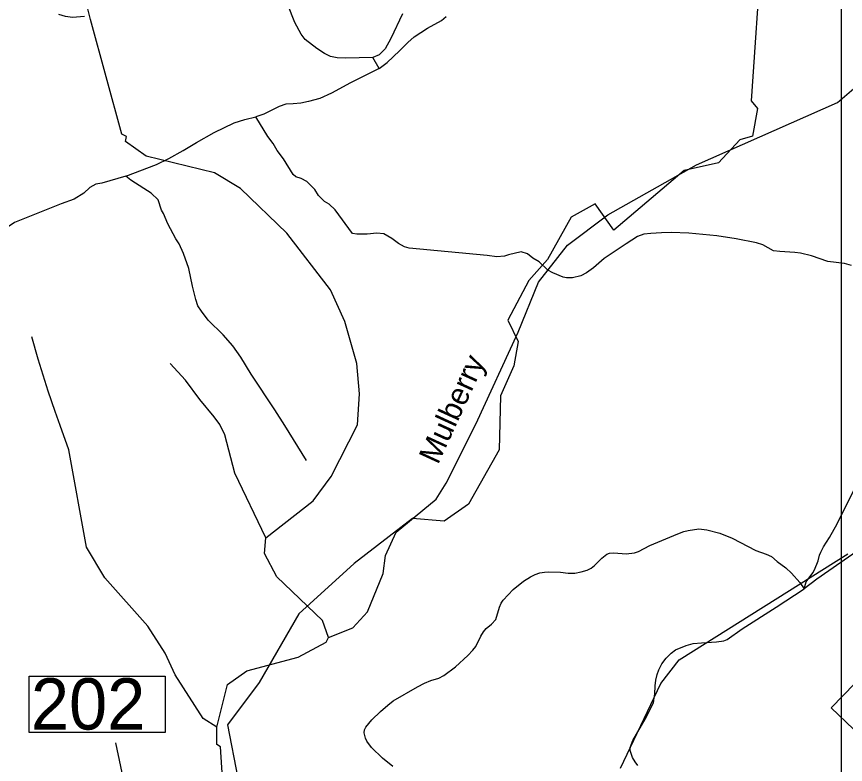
# Model space of a CAD drawing. Extents: x 2104537 to 2336408, y 34176 to 229611.
# Drawn here: x 2181869 to 2187530, y 89302 to 94408 of the extents above; entities that cross this region are included whole.
import ezdxf

# ---------------------------------------------------------------- set-up
doc = ezdxf.new("R2010")
doc.units = 0
for name, color, linetype in [('Exist Boundary Political City Limit New', 7, 'Continuous'), ('Exist Hydrographic Creek Single Shore', 7, 'Continuous'), ('Exist Hydrographic Misc Water Feature', 7, 'Continuous'), ('Exist Road Non-System Type 51', 7, 'Continuous'), ('Exist Road Secondary Structure Standard Bridge Number Label', 7, 'Continuous'), ('Map Preparation Boundary City Limit Buffer Line', 7, 'Continuous'), ('Map Preparation Inset Cut Line', 7, 'Continuous'), ('Old_Level_32', 7, 'Continuous')]:
    doc.layers.add(name, color=color, linetype=linetype)

msp = doc.modelspace()

# ---------------------------------------------------------------- linework, layer by layer
at = {"layer": 'Exist Boundary Political City Limit New'}
for points in [[(2186957.5, 94862.4), (2186885.2, 93833.2), (2186930.2, 93779.1), (2186894, 93591.5), (2186808, 93565.4), (2186662, 93409.1), (2186427.8, 93357), (2185948.5, 92950.4), (2185819.5, 93129.1), (2185657, 93038.9), (2185494.2, 92750), (2185368, 92605.6), (2185223.2, 92334.7), (2185295.5, 92190.3), (2185266, 92022.7), (2185175, 91819.5), (2185164.5, 91449.4), (2184956.2, 91079.4), (2184789.8, 90962.6), (2184573, 90980.6), (2184175.8, 90673.7), (2183796.2, 90330.7), (2183525.5, 89861.3), (2183308.8, 89572.4), (2183380.5, 89208.4)], [(2185992.8, 89276.1), (2186268.8, 89854.6), (2186393.8, 90016.2), (2187545, 90740.6)], [(2187912.2, 90183), (2187433, 89687.8), (2187740.2, 89396)]]:
    msp.add_lwpolyline(points, dxfattribs=at)
at = {"layer": 'Exist Hydrographic Creek Single Shore'}
for points in [[(2185006.5, 91625.8), (2185294.4, 92253.5), (2185433.4, 92595.3), (2185632.5, 92847.3), (2185906.5, 93055.3), (2186512.4, 93394.6), (2187476.6, 93822.2), (2187634.4, 93956.9), (2187741.5, 94158.3), (2188048.4, 94401.6), (2188106.5, 94384.1)], [(2183999.5, 90169), (2184165.4, 90234.7), (2184265.4, 90344.2), (2184372.5, 90604.7), (2184388.5, 90729.1), (2184462.5, 90888.4), (2184735.4, 91112.7), (2184802.5, 91223), (2185006.5, 91625.8)], [(2183236.5, 89557.1), (2183309.5, 89847.7), (2183442.4, 89940.2), (2183792.4, 90035.2), (2183983.5, 90136.5), (2183999.5, 90169)], [(2181592.4, 85605.9), (2181641.4, 85821.5), (2181878.4, 86525.6), (2182051.5, 86925.8), (2182148.5, 87458.7), (2182206.5, 87601.9), (2182334.4, 87653), (2182669.6, 87827.7), (2182708.9, 87859.2), (2182894.5, 88136.5), (2183101.4, 88372), (2183166.4, 88738.2), (2183280.4, 89139.6), (2183262.5, 89422.1), (2183237.5, 89439), (2183236.5, 89557.1)]]:
    msp.add_lwpolyline(points, dxfattribs=at)
at = {"layer": 'Exist Hydrographic Misc Water Feature'}
for points in [[(2184198.4, 91621.2), (2184210.5, 91831.2), (2184192.4, 92038.2), (2184111.2, 92326.3), (2184012.2, 92542.3), (2183715.1, 92929.4), (2183397.5, 93235), (2183221.3, 93340.2), (2182754.4, 93454.1), (2182612.3, 93555.3), (2182620.3, 93588), (2182587.5, 93605), (2182374.4, 94386.7), (2182314.4, 94627.4), (2182255.3, 94710.5)], [(2182167.3, 91617), (2182133.7, 91712), (2182084.9, 91851.3), (2182016.6, 92068.2), (2181973.6, 92221.6)], [(2183258.4, 91623.4), (2183219.7, 91675.5), (2183121.2, 91793.7), (2183022.6, 91926), (2182918.5, 92040.1)], [(2183236.5, 89557.1), (2183144.4, 89614.6), (2182951.5, 89913.6), (2182883.4, 90062.6), (2182766.5, 90245.3), (2182472.5, 90575.8), (2182346.4, 90784.9), (2182226.4, 91450), (2182167.3, 91617)], [(2183571.3, 90849.8), (2183360.3, 91290.2), (2183292.3, 91552.1), (2183258.4, 91623.4)], [(2183571.3, 90849.8), (2183894.5, 91102.7), (2184018.4, 91267.7), (2184198.4, 91621.2)], [(2183999.5, 90169), (2183957.5, 90284.6), (2183647.4, 90582.6), (2183563.3, 90741.7), (2183571.3, 90849.8)]]:
    msp.add_lwpolyline(points, dxfattribs=at)
at = {"layer": 'Exist Road Non-System Type 51'}
msp.add_line((2184346.2, 94052.5), (2184301.7, 94128.2), dxfattribs=at)
for points in [[(2184301.7, 94128.2), (2184115.8, 94123.2), (2184057.6, 94126.7), (2184013.6, 94134.6), (2183971.8, 94154.8), (2183919.2, 94190.2), (2183841, 94251.5), (2183812.7, 94287.3), (2183770.3, 94367.1), (2183721.6, 94488.8)], [(2182332.1, 94408.4), (2182251.8, 94401.9), (2182203.9, 94407.5), (2182158, 94421.3)], [(2184503.9, 94427.5), (2184424.8, 94259), (2184385.4, 94186.8), (2184345.6, 94146.5), (2184301.7, 94128.2)], [(2184346.2, 94052.5), (2184399.8, 94094.9), (2184485.4, 94173.4), (2184541.1, 94229.7), (2184584.9, 94269.9), (2184676.4, 94328.5), (2184770.2, 94381.1), (2184804, 94409.2)], [(2184346.2, 94052.5), (2184148.7, 93955.3), (2184019.1, 93884.7), (2183941.4, 93848.2), (2183863.6, 93827.7), (2183809.6, 93817.3), (2183757.7, 93810.9), (2183707.6, 93808.7), (2183661.7, 93794.4), (2183557.9, 93741.4), (2183504.1, 93723.4)], [(2182614.6, 93318.1), (2182824.2, 93397.4), (2182908, 93438), (2183007.6, 93492.5), (2183097.3, 93549.1), (2183218.8, 93615.8), (2183354.3, 93682.5), (2183428.2, 93705.1), (2183504.1, 93723.4)], [(2187570.1, 92708), (2187523.9, 92721.7), (2187410, 92735.1), (2187297.7, 92774.5), (2187223.6, 92791.9), (2187183.6, 92797.7), (2187081.4, 92803.1), (2187037.6, 92808.9), (2186965.3, 92848.3), (2186923.2, 92862.1), (2186782.9, 92891.3), (2186650.9, 92910.4), (2186460.8, 92929.3), (2186338.7, 92932.7), (2186272.7, 92932.2), (2186200.8, 92927.7), (2186152.9, 92921.5), (2186108.9, 92905.3), (2186031.2, 92856.8), (2185881.8, 92755.9), (2185810.2, 92693.5), (2185760.5, 92659.1), (2185722.5, 92637), (2185666.6, 92624.7), (2185624.6, 92624.3), (2185602.7, 92628.1), (2185530.5, 92657.7), (2185498.4, 92675.6), (2185437.9, 92733.1), (2185393.8, 92759), (2185357.6, 92788.7), (2185315.6, 92800.5), (2185229.7, 92782), (2185201.9, 92771.7), (2185149.8, 92767.5), (2185083.7, 92777), (2184551.4, 92825.9), (2184519.4, 92835.8), (2184477.3, 92859.4), (2184433.1, 92893.2), (2184376.9, 92924.9), (2184328.8, 92928.5), (2184262.9, 92922.1), (2184192.9, 92921.7), (2184163, 92927.5), (2184043.9, 93088.8), (2184003.8, 93126.6), (2183971.6, 93144.4), (2183931.4, 93186.2), (2183905.2, 93227.9), (2183850.8, 93281.7), (2183812.6, 93301.5), (2183776.6, 93313.2), (2183758.5, 93329.1), (2183691.8, 93436.6), (2183649.5, 93492.4), (2183621.2, 93540.2), (2183585, 93590.1), (2183504.1, 93723.4)], [(2182614.6, 93318.1), (2182450.9, 93271.3), (2182410.9, 93263), (2182369.1, 93240.7), (2182329.3, 93202.4), (2182261.5, 93162.1), (2182173.7, 93129.6), (2181854.6, 93001.6), (2181812.8, 92973.4), (2181785, 92949.2), (2181762.9, 92935), (2181687.2, 92898.7), (2181445.7, 92815.2), (2181405.8, 92788.9), (2181377.9, 92764.9), (2181272.7, 92640.1), (2181229.2, 92570.8), (2181203.3, 92547.9), (2181143.5, 92525.4), (2181103.4, 92523.2)], [(2183848.3, 91376.6), (2183700.9, 91615.4), (2183634.1, 91722.5), (2183470.7, 91967.5), (2183399.9, 92083.1), (2183345.6, 92160.7), (2183281, 92234.4), (2183176.6, 92335.6), (2183132.2, 92395.5), (2183107.9, 92433.3), (2183093.7, 92475.2), (2183071.1, 92567), (2183046.4, 92688.9), (2183009.8, 92790.6), (2182979.5, 92856.4), (2182957.1, 92890.3), (2182902.5, 92991.9), (2182872.1, 93063.7), (2182860.1, 93085.7), (2182835.7, 93155.6), (2182787.3, 93201.1), (2182739.2, 93234.9), (2182648.9, 93290.4), (2182614.6, 93318.1)], [(2187247.7, 90501.8), (2187261.7, 90548.1), (2187307.6, 90610.2), (2187319.4, 90630.3), (2187343, 90692.5), (2187352.9, 90730.4), (2187362.5, 90751.9), (2187380.9, 90786.6), (2187420.8, 90850.5), (2187472.2, 90944.6), (2187585.4, 91169.5), (2187708.4, 91405.9), (2187823.8, 91584.1), (2187867.9, 91641.4), (2187953.8, 91756.5), (2188086.4, 91981.2), (2188149.8, 92085.5), (2188246.8, 92236.3), (2188314.2, 92350.6)], [(2188176, 91140.5), (2188162.5, 91134.4), (2188085.9, 91089.2), (2188012, 91038.8), (2187333.6, 90566.4), (2187247.7, 90501.8)], [(2184438.2, 89288.1), (2184367.8, 89345.9), (2184292.7, 89418.2), (2184261.4, 89461.4), (2184251.3, 89481.3), (2184243.1, 89517.6), (2184245.5, 89537.2), (2184255.1, 89557.3), (2184296.4, 89606.4), (2184354.6, 89663.7), (2184404.3, 89707.4), (2184441.6, 89735.5), (2184608.2, 89832.7), (2184655.9, 89856.7), (2184697.9, 89874.9), (2184753.7, 89891.2), (2184787.8, 89909.3), (2184867.4, 89969.4), (2184951.5, 90045.9), (2184985.4, 90081.9), (2185005.2, 90106.2), (2185039.1, 90178.3), (2185058.6, 90206.5), (2185076.8, 90230.4), (2185112.5, 90258.6), (2185142.6, 90290.5), (2185166.3, 90376.7), (2185177.9, 90402.7), (2185191.8, 90422.8), (2185259.8, 90495.3), (2185331.4, 90553.3), (2185379.2, 90583.5), (2185411.4, 90599.6), (2185443.4, 90609.8), (2185475.3, 90615.8), (2185505.2, 90618.1), (2185583.3, 90614.3), (2185636.9, 90607.7), (2185680.6, 90608.9), (2185725.4, 90616.8), (2185765.3, 90628.9), (2185793.4, 90641.1), (2185815.1, 90659.1), (2185865.9, 90710.6), (2185900.9, 90737.5), (2185918.7, 90743.4), (2185949, 90745.7), (2186032.9, 90739.8), (2186088.7, 90746), (2186116.8, 90756.3), (2186194.7, 90796.4), (2186384.6, 90877.1), (2186426.2, 90891.7), (2186456.2, 90899.3), (2186528.3, 90909.7), (2186584.2, 90903.7), (2186672.4, 90880), (2186756.4, 90846.3), (2186916.8, 90762.8), (2186988.8, 90737.1), (2187024.9, 90721.3), (2187063.3, 90687.4), (2187123.2, 90643.6), (2187161.5, 90607.8), (2187217.7, 90544), (2187247.7, 90501.8)], [(2186224.3, 89756.6), (2186228.6, 89782.3), (2186230.3, 89838.4), (2186236, 89878.3), (2186244, 89916.2), (2186255.7, 89948.5), (2186275.5, 89988.4), (2186305.5, 90026.9), (2186339.6, 90060.7), (2186369.3, 90085), (2186441, 90115.1), (2186489.2, 90127.3), (2186547, 90133.4), (2186649.2, 90138), (2186699.2, 90146.2), (2186721, 90154), (2186824.8, 90228.5), (2187056.3, 90375.2), (2187247.7, 90501.8)], [(2186112.2, 89295.7), (2186094, 89319.7), (2186075.9, 89349.9), (2186059.7, 89397.8), (2186059.8, 89417.8), (2186077.4, 89465.7), (2186160.9, 89610.1), (2186218.6, 89722.1), (2186224.3, 89756.6)]]:
    msp.add_lwpolyline(points, dxfattribs=at)
at = {"layer": 'Exist Road Secondary Structure Standard Bridge Number Label'}
msp.add_line((2182817.7, 88194.4), (2182547.1, 89449.6), dxfattribs=at)
msp.add_lwpolyline([(2181954.8, 89904.7), (2182883.8, 89904.7), (2182883.8, 89520.6), (2181954.8, 89520.6)], close=True, dxfattribs=at)
at = {"layer": 'Map Preparation Boundary City Limit Buffer Line'}
for points in [[(2186957.5, 94862.4), (2186885.2, 93833.2), (2186930.2, 93779.1), (2186894, 93591.5), (2186808, 93565.4), (2186662, 93409.1), (2186427.8, 93357), (2185948.5, 92950.4), (2185819.5, 93129.1), (2185657, 93038.9), (2185494.2, 92750), (2185368, 92605.6), (2185223.2, 92334.7), (2185295.5, 92190.3), (2185266, 92022.7), (2185175, 91819.5), (2185164.5, 91449.4), (2184956.2, 91079.4), (2184789.8, 90962.6), (2184573, 90980.6), (2184175.8, 90673.7), (2183796.2, 90330.7), (2183525.5, 89861.3), (2183308.8, 89572.4), (2183380.5, 89208.4)], [(2185992.8, 89276.1), (2186268.8, 89854.6), (2186393.8, 90016.2), (2187545, 90740.6)], [(2187912.2, 90183), (2187433, 89687.8), (2187740.2, 89396)]]:
    msp.add_lwpolyline(points, dxfattribs=at)
at = {"layer": 'Map Preparation Inset Cut Line'}
for points in [[(2262949.2, 100213), (2187500, 100213), (2187500, 55964.5), (2244094.4, 55964.5), (2244094.4, 70118.4), (2262949.2, 70118.4)], [(2187500, 80446.6), (2163450.2, 80446.6), (2163450.2, 99632.1), (2187500, 99632.1)]]:
    msp.add_lwpolyline(points, close=True, dxfattribs=at)

# ---------------------------------------------------------------- texts
at = {"layer": 'Exist Road Secondary Structure Standard Bridge Number Label'}
msp.add_text('202', height=350, dxfattribs=at).set_placement((2181967.4, 89540.4))
at = {"layer": 'Old_Level_32'}
msp.add_text('Mulberry', height=150, rotation=65.3634, dxfattribs=at).set_placement((2184747, 91344.1))

doc.saveas('drawing.dxf')
